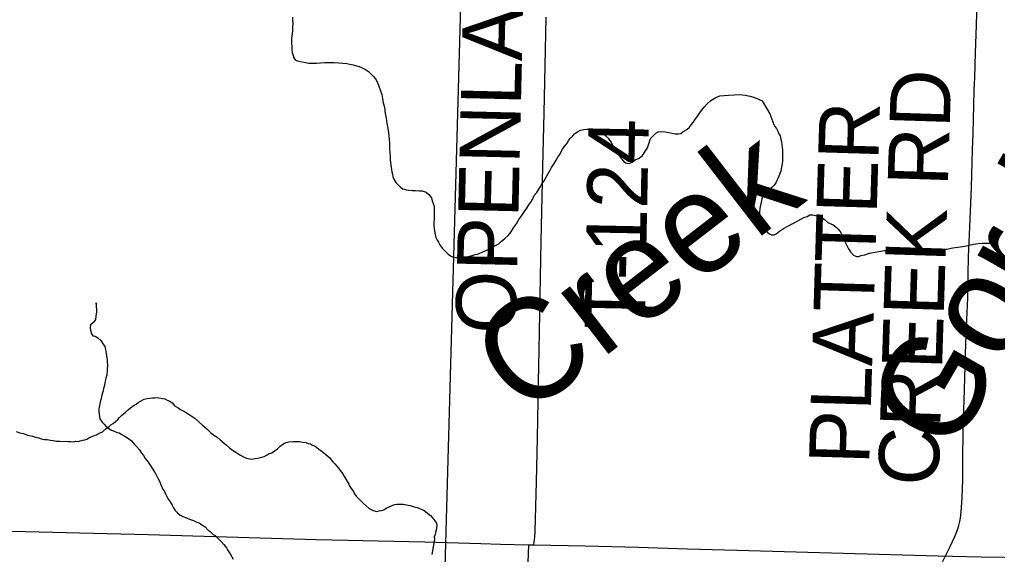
# Model space of a CAD drawing. Extents: x 2.4 to 73.1, y 4.5 to 25.6.
# Drawn here: x 42.8753 to 43.3364, y 21.8803 to 22.1326 of the extents above; entities that cross this region are included whole.
import ezdxf

# ---------------------------------------------------------------- set-up
doc = ezdxf.new("R2010")
doc.units = 0
for name, color, linetype in [('GM_X_Interchange_Ramps', 7, 'Continuous'), ('GM_X_Minor_River', 7, 'Continuous'), ('GM_X_Minor_River_Text', 7, 'Continuous'), ('GM_X_Township', 7, 'Continuous'), ('GM_X_Township_Road', 7, 'Continuous'), ('GM_X_Township_Road_Text', 7, 'Continuous')]:
    doc.layers.add(name, color=color, linetype=linetype)

msp = doc.modelspace()

# ---------------------------------------------------------------- linework, layer by layer
at = {"layer": 'GM_X_Interchange_Ramps'}
msp.add_lwpolyline([(42.51676, 21.66272), (42.54315, 21.662), (42.55243, 21.6617), (42.5658, 21.66135), (42.5681, 21.66131), (42.59236, 21.66091), (42.61726, 21.66021), (42.64059, 21.65953), (42.66392, 21.65888), (42.75883, 21.65624), (42.77904, 21.65578), (42.78993, 21.65558), (42.81947, 21.65499), (42.85525, 21.65406), (42.88169, 21.65328), (42.90346, 21.65293), (42.92211, 21.65248), (43.01391, 21.65011), (43.06964, 21.64877), (43.08365, 22.15063)], dxfattribs=at)
at = {"layer": 'GM_X_Minor_River'}
for points in [[(43.00407, 22.13371), (43.00405, 22.13238), (43.00422, 22.13085), (43.004, 22.12896), (43.00397, 22.12706), (43.00375, 22.12497), (43.00354, 22.12365), (43.00351, 22.12232), (43.0035, 22.12137), (43.00367, 22.12003), (43.00365, 22.11851), (43.00381, 22.11699), (43.00436, 22.11565), (43.00472, 22.11451), (43.00528, 22.11355), (43.00622, 22.11315), (43.00774, 22.11275), (43.00945, 22.11253), (43.01172, 22.11211), (43.01362, 22.11208), (43.01534, 22.11206), (43.01724, 22.11222), (43.01914, 22.11237), (43.02124, 22.11234), (43.02371, 22.1123), (43.0258, 22.11227), (43.0277, 22.11205), (43.0296, 22.11183), (43.03111, 22.11161), (43.03263, 22.11121), (43.03414, 22.1108), (43.03547, 22.1104), (43.0366, 22.11), (43.03849, 22.10902), (43.03981, 22.10805), (43.04093, 22.10708), (43.04224, 22.10573), (43.04318, 22.10458), (43.0441, 22.10285)], [(43.0441, 22.10285), (43.0461, 22.09731), (43.04646, 22.0954), (43.0468, 22.09331), (43.04734, 22.09121), (43.04768, 22.08835), (43.04821, 22.08607), (43.04855, 22.08359), (43.0489, 22.08131), (43.04925, 22.0794), (43.04941, 22.07769), (43.04957, 22.07597), (43.04974, 22.07426), (43.04972, 22.07293), (43.04969, 22.07141), (43.04986, 22.0697), (43.05002, 22.06818), (43.05, 22.06647), (43.05017, 22.06533), (43.05034, 22.06399), (43.05051, 22.06285), (43.05068, 22.06171), (43.05086, 22.06075), (43.05122, 22.05961), (43.05139, 22.05846), (43.05175, 22.05732), (43.05268, 22.05578), (43.0538, 22.05463), (43.05493, 22.05347), (43.05605, 22.05269), (43.05776, 22.05228), (43.0589, 22.05207), (43.06042, 22.05205), (43.06194, 22.05203), (43.06384, 22.0518), (43.06517, 22.05178), (43.06612, 22.05158), (43.06706, 22.05118), (43.06837, 22.05002), (43.06949, 22.04848), (43.06985, 22.04715), (43.0704, 22.04581), (43.07076, 22.04447), (43.07086, 22.03858), (43.07064, 22.03687), (43.07062, 22.03535), (43.07079, 22.03402), (43.07096, 22.03288), (43.07131, 22.03116), (43.07167, 22.02983), (43.07222, 22.02849), (43.07278, 22.02753), (43.07352, 22.02638), (43.07464, 22.02484), (43.07557, 22.02388), (43.07651, 22.02291), (43.07744, 22.02194), (43.07857, 22.02117), (43.0797, 22.02058), (43.08084, 22.02037), (43.08255, 22.02034), (43.08389, 22.02051), (43.08579, 22.02067), (43.0877, 22.02102), (43.08961, 22.02156), (43.09171, 22.02209), (43.09382, 22.02301), (43.09592, 22.02393), (43.09803, 22.02503), (43.09976, 22.02596), (43.10129, 22.02688), (43.10264, 22.028), (43.10399, 22.02912), (43.10573, 22.0308), (43.10709, 22.03249), (43.10826, 22.03437), (43.10962, 22.03625), (43.11079, 22.03832), (43.11215, 22.04019), (43.11332, 22.04189), (43.11449, 22.04358), (43.11547, 22.04527), (43.11643, 22.0464), (43.11722, 22.04771), (43.11801, 22.0496), (43.11917, 22.0511), (43.12015, 22.05261), (43.12093, 22.05392), (43.12171, 22.05524), (43.12268, 22.05655), (43.12463, 22.05994), (43.12542, 22.06126), (43.1262, 22.06277), (43.12718, 22.06446), (43.12835, 22.06634), (43.12913, 22.06766), (43.1301, 22.06897), (43.13069, 22.0703), (43.13128, 22.07143), (43.13206, 22.07255), (43.13284, 22.07349)], [(43.13284, 22.07349), (43.13361, 22.07443), (43.1342, 22.07556), (43.13517, 22.07668), (43.13614, 22.07781), (43.1371, 22.07893), (43.13845, 22.07967), (43.13979, 22.08041), (43.14132, 22.08076), (43.14284, 22.08093), (43.14436, 22.0809), (43.14607, 22.08069), (43.14759, 22.08028), (43.1491, 22.07969), (43.15042, 22.07891), (43.15173, 22.07774), (43.15285, 22.07659), (43.15434, 22.07466), (43.15527, 22.07294), (43.15619, 22.0714), (43.15712, 22.06968), (43.15824, 22.06814), (43.15917, 22.06698), (43.1601, 22.06583), (43.16123, 22.06505), (43.16217, 22.06465), (43.16313, 22.06483), (43.16409, 22.06538), (43.16563, 22.0665), (43.16754, 22.06723), (43.16908, 22.06853), (43.16967, 22.06947), (43.17084, 22.07117), (43.17142, 22.07211), (43.17202, 22.074), (43.17242, 22.07551), (43.17282, 22.07645), (43.17533, 22.07907), (43.17648, 22.07962), (43.1782, 22.07979), (43.17972, 22.07957), (43.18142, 22.07935), (43.18294, 22.07895), (43.18446, 22.07874), (43.18598, 22.07871), (43.18712, 22.07888), (43.18828, 22.07981), (43.19, 22.08073), (43.19116, 22.08186), (43.19194, 22.08298), (43.19291, 22.08411), (43.19369, 22.08523), (43.19466, 22.08655), (43.19563, 22.08805), (43.1968, 22.08974), (43.19816, 22.09124), (43.19951, 22.09293), (43.20125, 22.09442), (43.20355, 22.0959), (43.20547, 22.09663), (43.20756, 22.09679), (43.20966, 22.09695), (43.21232, 22.09709), (43.21499, 22.09724), (43.21746, 22.09701), (43.21973, 22.0964), (43.22181, 22.0958), (43.2237, 22.09501), (43.2254, 22.09422), (43.22911, 22.08808), (43.23093, 22.08311), (43.23149, 22.08215), (43.23223, 22.08119), (43.23278, 22.08004), (43.23333, 22.0787), (43.23389, 22.07774), (43.23424, 22.07603), (43.23461, 22.07488), (43.23477, 22.07336), (43.23495, 22.0724), (43.23512, 22.07107), (43.23509, 22.06955), (43.23507, 22.06822), (43.23505, 22.06708), (43.23503, 22.06575), (43.23482, 22.06462), (43.23461, 22.0631), (43.2342, 22.06102), (43.2336, 22.05951), (43.23301, 22.058), (43.23242, 22.05668), (43.23183, 22.05555), (43.23105, 22.05442)], [(43.23105, 22.05442), (43.22989, 22.0533), (43.22874, 22.05237), (43.22758, 22.05124), (43.22661, 22.05031), (43.22564, 22.04919), (43.22525, 22.04805), (43.22441, 22.04351), (43.22419, 22.04161), (43.22417, 22.04009), (43.22434, 22.03895), (43.22452, 22.03799), (43.22469, 22.03704), (43.22506, 22.03608), (43.22598, 22.03417), (43.22692, 22.03339), (43.22804, 22.03224), (43.22898, 22.03146), (43.22992, 22.03107), (43.23106, 22.03105), (43.23202, 22.0316), (43.23356, 22.03272), (43.23549, 22.03402), (43.23759, 22.03512), (43.24028, 22.0366), (43.2422, 22.03771), (43.24373, 22.03844), (43.24508, 22.03918), (43.24661, 22.03972), (43.24795, 22.04046), (43.24928, 22.04044), (43.25061, 22.04023), (43.25193, 22.03983), (43.25344, 22.03923), (43.25476, 22.03845), (43.25645, 22.0369), (43.2589, 22.03572), (43.26041, 22.03475), (43.26135, 22.03379), (43.26228, 22.03263), (43.26283, 22.03148), (43.26357, 22.02976), (43.2643, 22.02823), (43.26522, 22.02631), (43.26614, 22.0244), (43.26707, 22.02305), (43.26857, 22.02151), (43.26989, 22.02092), (43.27084, 22.0209), (43.27218, 22.02126), (43.2739, 22.02161), (43.276, 22.02234), (43.28306, 22.02374), (43.28553, 22.0237), (43.28781, 22.02347), (43.29066, 22.02324), (43.29313, 22.02301), (43.29598, 22.02277), (43.29883, 22.02272), (43.30188, 22.02306), (43.30493, 22.02338), (43.30778, 22.02372), (43.31045, 22.02406), (43.31312, 22.02439), (43.31541, 22.02493), (43.3177, 22.02527), (43.32094, 22.02578), (43.32304, 22.02613), (43.32514, 22.02667), (43.32723, 22.02701), (43.32914, 22.02717), (43.33123, 22.02714), (43.33313, 22.02711), (43.33484, 22.02689), (43.33654, 22.02648)], [(42.91143, 21.99896), (42.91142, 21.99839), (42.91143, 21.99896), (42.91141, 21.99725), (42.91158, 21.99592), (42.91156, 21.99478), (42.91134, 21.99269), (42.91112, 21.99118), (42.91015, 21.98967), (42.9088, 21.98855), (42.90859, 21.98723), (42.90876, 21.98608), (42.9093, 21.98437), (42.90986, 21.98341), (42.911, 21.9832), (42.91232, 21.98242), (42.91363, 21.98126), (42.91474, 21.97953), (42.91548, 21.97838), (42.91584, 21.97704), (42.91602, 21.97609), (42.91619, 21.97494), (42.91655, 21.97323), (42.91671, 21.9719), (42.9167, 21.97095), (42.91687, 21.9698), (42.91664, 21.96734), (42.91641, 21.96487), (42.91601, 21.96355), (42.91581, 21.9626), (42.9156, 21.96146), (42.91539, 21.95995), (42.91498, 21.95862), (42.91478, 21.95749), (42.91438, 21.95654), (42.91417, 21.95541), (42.91377, 21.95389), (42.91357, 21.95295), (42.91294, 21.94973), (42.91274, 21.94878), (42.91272, 21.94783), (42.91289, 21.9465), (42.91324, 21.94421), (42.91435, 21.94267), (42.91529, 21.94171), (42.91604, 21.94075), (42.91735, 21.93978), (42.91867, 21.93899), (42.91999, 21.9384), (42.92132, 21.93781), (42.92226, 21.93761), (42.92358, 21.93683), (42.92471, 21.93624), (42.92622, 21.93526), (42.9281, 21.9339), (42.92959, 21.93217), (42.93053, 21.9312), (42.93184, 21.92966), (42.93276, 21.92813), (42.9337, 21.92697), (42.93463, 21.92563), (42.93556, 21.92447), (42.9363, 21.92332), (42.9389, 21.91929), (42.93964, 21.91814), (42.94001, 21.91718), (42.94057, 21.91622), (42.94149, 21.9145), (42.94185, 21.91354), (42.94222, 21.91259), (42.94277, 21.91125), (42.94351, 21.91029), (42.94407, 21.90895), (42.9448, 21.90761), (42.94554, 21.90626), (42.94629, 21.90511), (42.94721, 21.90358), (42.94795, 21.90224), (42.9487, 21.90108), (42.94982, 21.89992), (42.95113, 21.89876), (42.95226, 21.89818), (42.95397, 21.89758), (42.95548, 21.89698), (42.95737, 21.89638), (42.95888, 21.8956), (42.96002, 21.8952), (42.96133, 21.89423), (42.96284, 21.89326), (42.96433, 21.89171), (42.96528, 21.89113), (42.96659, 21.88978), (42.96753, 21.88919), (42.96903, 21.88784), (42.97034, 21.88649), (42.97165, 21.88494), (42.97295, 21.8834), (42.97332, 21.88245), (42.97462, 21.88053), (42.9761, 21.87803)], [(42.9253, 21.94736), (42.92665, 21.94866), (42.92762, 21.94941), (42.92935, 21.95071), (42.93031, 21.95127), (42.93127, 21.95201), (42.93242, 21.95256), (42.93415, 21.95348), (42.93548, 21.95384), (42.93663, 21.95402), (42.93796, 21.95418), (42.9391, 21.95417), (42.94024, 21.95434), (42.94385, 21.95371), (42.94498, 21.95312), (42.94611, 21.95253), (42.94724, 21.95176), (42.94836, 21.95041), (42.95006, 21.94943), (42.95119, 21.94865), (42.95213, 21.94826), (42.95364, 21.94748), (42.95533, 21.94631), (42.95703, 21.94514), (42.95797, 21.94456), (42.95984, 21.94282), (42.96153, 21.94127), (42.96247, 21.9405), (42.9636, 21.93953), (42.96453, 21.93856), (42.96566, 21.93759), (42.96697, 21.93662), (42.96848, 21.93565), (42.96998, 21.9343), (42.97186, 21.93275), (42.97298, 21.93178), (42.9743, 21.93062), (42.9758, 21.92945), (42.97731, 21.92848), (42.97825, 21.92789), (42.97919, 21.92731), (42.98089, 21.92633), (42.9824, 21.92574), (42.98391, 21.92533), (42.98486, 21.92532), (42.98734, 21.92566), (42.9883, 21.92583), (42.98963, 21.92619), (42.99059, 21.92656), (42.99212, 21.92729), (42.99308, 21.92785), (42.99423, 21.92821), (42.99557, 21.92914), (42.99692, 21.93007), (42.99827, 21.93138), (43, 21.93268), (43.00096, 21.93305), (43.0023, 21.9334), (43.0042, 21.93356), (43.00515, 21.93355), (43.00629, 21.93353), (43.00743, 21.93351), (43.00895, 21.9333), (43.01028, 21.93309), (43.01141, 21.93269), (43.01255, 21.93248), (43.01349, 21.9319), (43.01444, 21.9315), (43.01538, 21.93092), (43.01651, 21.92995), (43.01745, 21.92936), (43.01857, 21.92839), (43.0197, 21.92743), (43.02064, 21.92665), (43.02158, 21.92588), (43.02232, 21.92492), (43.02307, 21.92395), (43.024, 21.92299), (43.02494, 21.92202), (43.02569, 21.92106), (43.02643, 21.91991), (43.02774, 21.91837), (43.02847, 21.91684), (43.03051, 21.91339), (43.03107, 21.91243), (43.03162, 21.91147), (43.03274, 21.90993), (43.0333, 21.90897), (43.03404, 21.90782), (43.03497, 21.90685), (43.0361, 21.9057), (43.03741, 21.90454), (43.03872, 21.90318), (43.04022, 21.90202), (43.04116, 21.90144), (43.04211, 21.90104), (43.04382, 21.90063), (43.04496, 21.90081), (43.04591, 21.90098), (43.04706, 21.90134), (43.04821, 21.90208)], [(42.87381, 21.93829), (42.87551, 21.93769), (42.87722, 21.93729), (42.87911, 21.9365), (42.88138, 21.93608), (42.8829, 21.93568), (42.88441, 21.93527), (42.88555, 21.93487), (42.88706, 21.93447), (42.88839, 21.93445), (42.88991, 21.93423), (42.89124, 21.93402), (42.89276, 21.93381), (42.89428, 21.93379), (42.89827, 21.93353), (42.89941, 21.93351), (42.90074, 21.93349), (42.90189, 21.93367), (42.90303, 21.93365), (42.90398, 21.93382), (42.90513, 21.93418), (42.90608, 21.93436), (42.90704, 21.93472), (42.908, 21.93528), (42.90915, 21.93583), (42.91049, 21.93638), (42.91163, 21.93674), (42.91259, 21.9373), (42.91451, 21.93821), (42.91624, 21.93971), (42.9174, 21.94045), (42.91836, 21.94138), (42.91951, 21.94213), (42.92164, 21.94399), (42.92241, 21.94493), (42.92338, 21.94587), (42.92434, 21.94661), (42.9253, 21.94736)], [(43.04821, 21.90208), (43.04955, 21.90282), (43.05128, 21.90356), (43.05223, 21.90392), (43.05319, 21.9041), (43.05414, 21.90408), (43.05528, 21.90406), (43.05623, 21.90405), (43.05851, 21.90363), (43.05945, 21.90343), (43.0604, 21.90303), (43.06135, 21.90283), (43.06286, 21.90242), (43.06437, 21.90183), (43.06607, 21.90104), (43.06908, 21.89871), (43.0702, 21.89737), (43.07113, 21.89621), (43.07187, 21.89506), (43.07205, 21.89392), (43.07182, 21.89183), (43.07143, 21.8907), (43.07122, 21.88975), (43.07082, 21.88862), (43.07099, 21.88747), (43.06966, 21.88031)]]:
    msp.add_lwpolyline(points, dxfattribs=at)
at = {"layer": 'GM_X_Township'}
msp.add_lwpolyline([(43.43139, 21.63972), (43.09508, 21.64815), (43.08777, 21.64839), (43.08106, 21.64859), (43.07303, 21.64869), (43.06964, 21.64877), (43.08365, 22.15063)], dxfattribs=at)
at = {"layer": 'GM_X_Township_Road'}
msp.add_line((43.11547, 21.88482), (43.11777, 21.88478), dxfattribs=at)
for points in [[(43.31929, 21.90047), (43.31949, 21.9025), (43.31972, 21.90712), (43.32002, 21.9155), (43.32012, 21.92708), (43.32028, 21.93622), (43.32044, 21.94518), (43.32067, 21.95294), (43.32101, 21.96349), (43.32139, 21.97498), (43.3217, 21.98398), (43.32236, 22.00138), (43.32263, 22.01256), (43.32273, 22.02063), (43.32357, 22.03832), (43.32416, 22.05354), (43.32448, 22.06531), (43.3247, 22.07138), (43.32495, 22.07875), (43.32514, 22.08588), (43.32528, 22.09178), (43.32548, 22.09955), (43.32565, 22.10514), (43.326, 22.11694), (43.32654, 22.12998), (43.32688, 22.14085)], [(43.11777, 21.88478), (43.11809, 21.8873), (43.1182, 21.88823), (43.11844, 21.89133), (43.11906, 21.91463), (43.11947, 21.93513), (43.12004, 21.96154), (43.12025, 21.97677), (43.12126, 22.02805), (43.1221, 22.06316), (43.12265, 22.08864), (43.12315, 22.1107), (43.12362, 22.1337)], [(43.30934, 21.87463), (43.31413, 21.88405), (43.31635, 21.88881), (43.31763, 21.89194), (43.31818, 21.89395), (43.31867, 21.89584), (43.31892, 21.89749), (43.31929, 21.90047)], [(42.86508, 21.89152), (42.93594, 21.88968), (42.98876, 21.88811), (43.01515, 21.88731), (43.06644, 21.88619), (43.09283, 21.88547), (43.1021, 21.88517), (43.11547, 21.88482)], [(43.11261, 21.81474), (43.11318, 21.82566), (43.11503, 21.8725), (43.11547, 21.88482)], [(43.11777, 21.88478), (43.14204, 21.88438), (43.16693, 21.88368), (43.19026, 21.883), (43.21359, 21.88234), (43.3085, 21.87971), (43.32872, 21.87925), (43.33961, 21.87905), (43.36914, 21.87846), (43.40492, 21.87753), (43.43137, 21.87675), (43.45313, 21.8764), (43.47179, 21.87595), (43.56359, 21.87357), (43.61932, 21.87224)]]:
    msp.add_lwpolyline(points, dxfattribs=at)

# ---------------------------------------------------------------- texts
at = {"layer": 'GM_X_Minor_River_Text'}
for s, height, rotation, p in [('Gordon', 0.047375, 60.0546, (43.31421, 21.92638)), ('Creek', 0.047366, 37.6433, (43.1133, 21.94425))]:
    msp.add_text(s, height=height, rotation=rotation, dxfattribs=at).set_placement(p)
at = {"layer": 'GM_X_Township_Road_Text'}
for s, rotation, p in [('OPENLANDER', 88.663, (43.1092, 21.98417)), ('CREEK RD', 88.185, (43.3085, 21.91241)), ('PLATTER', 88.2787, (43.27589, 21.92255)), ('T-124', 88.8762, (43.1701, 21.98627))]:
    msp.add_text(s, height=0.028409, rotation=rotation, dxfattribs=at).set_placement(p)

doc.saveas('drawing.dxf')
